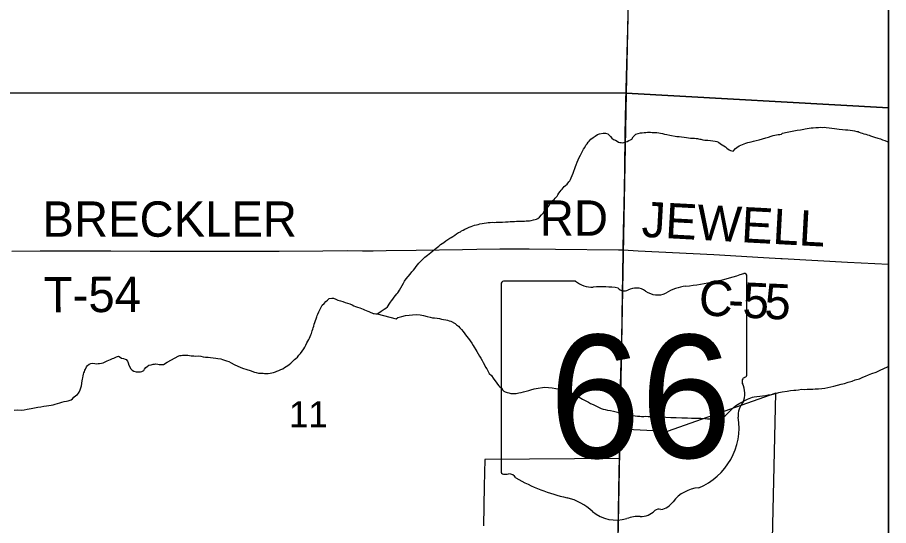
# Model space of a CAD drawing. Extents: x 2.4 to 73.1, y 4.5 to 25.6.
# Drawn here: x 35.596 to 36.297, y 23.737 to 24.146 of the extents above; entities that cross this region are included whole.
import ezdxf

# ---------------------------------------------------------------- set-up
doc = ezdxf.new("R2010")
doc.units = 0
for name, color, linetype in [('GM_X_Corporation', 7, 'Continuous'), ('GM_X_County_Road', 7, 'Continuous'), ('GM_X_County_Road_Text', 7, 'Continuous'), ('GM_X_Minor_River', 7, 'Continuous'), ('GM_X_Section', 7, 'Continuous'), ('GM_X_Section_Text', 7, 'Continuous'), ('GM_X_State_Location', 7, 'Continuous'), ('GM_X_State_Route', 7, 'Continuous'), ('GM_X_State_Shield', 7, 'Continuous'), ('GM_X_Township_Road', 7, 'Continuous'), ('GM_X_Township_Road_Text', 7, 'Continuous'), ('GM_X_US_Shield', 7, 'Continuous'), ('SH_Cut_Line', 7, 'Continuous'), ('SH_Data', 7, 'Continuous')]:
    doc.layers.add(name, color=color, linetype=linetype)

msp = doc.modelspace()

# ---------------------------------------------------------------- linework, layer by layer
at = {"layer": 'GM_X_Corporation'}
msp.add_lwpolyline([(36.20342, 23.70255), (36.2066, 23.84371), (36.11923, 23.81286), (36.08103, 23.81474), (36.08061, 23.791), (35.97236, 23.7903), (35.972, 23.76887), (35.97145, 23.73678)], dxfattribs=at)
at = {"layer": 'GM_X_County_Road'}
msp.add_line((36.19673, 23.95278), (36.21073, 23.95201), dxfattribs=at)
for points in [[(36.08382, 23.95889), (36.09592, 23.95808), (36.15673, 23.95499), (36.19673, 23.95278)], [(36.21073, 23.95201), (36.21173, 23.95196), (36.26437, 23.94895), (36.29738, 23.94725)]]:
    msp.add_lwpolyline(points, dxfattribs=at)
at = {"layer": 'GM_X_Minor_River'}
for points in [[(36.13294, 24.04936), (36.13464, 24.04912), (36.13635, 24.04888), (36.13805, 24.04864), (36.13976, 24.04859), (36.14109, 24.04855), (36.1426, 24.04851), (36.14355, 24.04829), (36.14449, 24.04807), (36.14543, 24.04786), (36.14638, 24.04783), (36.14789, 24.04741), (36.14959, 24.04717), (36.15187, 24.0471), (36.15414, 24.04685), (36.15584, 24.04661), (36.15773, 24.04636), (36.15905, 24.04595), (36.16037, 24.04553), (36.16204, 24.04415), (36.16334, 24.04316), (36.16484, 24.04255), (36.16614, 24.04156), (36.16725, 24.04058), (36.16911, 24.03919), (36.17024, 24.03878), (36.17118, 24.03856), (36.17231, 24.03815), (36.17408, 24.04038), (36.17524, 24.04111), (36.17719, 24.04257), (36.17988, 24.04364), (36.18237, 24.04451), (36.18409, 24.04504), (36.18543, 24.04538), (36.18677, 24.04572), (36.18869, 24.04623), (36.19079, 24.04674), (36.19328, 24.04724), (36.19596, 24.04811), (36.19864, 24.04899), (36.20075, 24.0495), (36.20286, 24.0502), (36.20458, 24.05072), (36.20592, 24.05106), (36.20725, 24.05121), (36.20859, 24.05155), (36.20993, 24.0517), (36.21107, 24.05186), (36.21204, 24.05259), (36.21568, 24.05344), (36.21969, 24.05428), (36.2237, 24.05511), (36.22656, 24.05541), (36.22904, 24.05591), (36.23038, 24.05625), (36.23496, 24.05688), (36.23667, 24.05702), (36.23876, 24.05715), (36.24086, 24.05728), (36.24276, 24.05741), (36.24447, 24.05736), (36.24599, 24.05751), (36.24713, 24.05729), (36.24959, 24.05703), (36.25167, 24.05678), (36.25374, 24.05634), (36.25583, 24.05609), (36.25772, 24.05584), (36.26037, 24.05558), (36.26264, 24.05532), (36.26454, 24.05527), (36.26643, 24.05502), (36.26832, 24.05478), (36.27002, 24.05454), (36.27172, 24.05411), (36.27285, 24.05389), (36.27379, 24.05348), (36.27492, 24.05307), (36.27624, 24.05265), (36.27755, 24.05223), (36.27906, 24.05181), (36.28038, 24.05139), (36.2817, 24.05097), (36.28282, 24.05056), (36.28432, 24.04995), (36.28602, 24.04933), (36.28885, 24.04867), (36.29092, 24.04805), (36.29242, 24.04743), (36.2943, 24.04681), (36.29617, 24.04599), (36.29738, 24.04563)], [(36.00563, 23.98212), (36.00697, 23.98227), (36.00848, 23.98223), (36.00963, 23.98239), (36.01173, 23.9829), (36.01288, 23.98324), (36.01403, 23.98359), (36.01519, 23.98413), (36.01635, 23.98504), (36.01793, 23.9869), (36.0193, 23.98838), (36.0199, 23.98931), (36.02069, 23.99043), (36.02167, 23.99135), (36.02384, 23.99433), (36.02483, 23.99563), (36.02582, 23.99694), (36.02719, 23.99842), (36.02817, 23.99934), (36.02895, 24.00027), (36.03053, 24.00212), (36.03131, 24.00305), (36.03211, 24.00436), (36.0331, 24.00566), (36.03389, 24.00678), (36.03468, 24.00771), (36.03546, 24.00863), (36.03626, 24.00975), (36.03742, 24.01048), (36.0386, 24.01177), (36.03997, 24.01345), (36.04076, 24.01437), (36.04136, 24.0155), (36.04197, 24.01681), (36.04278, 24.0185), (36.0434, 24.02038), (36.04402, 24.02207), (36.04484, 24.02414), (36.04546, 24.02583), (36.04608, 24.02734), (36.0467, 24.02922), (36.04751, 24.0311), (36.04833, 24.03297), (36.04934, 24.03503), (36.05034, 24.03672), (36.05114, 24.03821), (36.05195, 24.0399), (36.05294, 24.0412), (36.05375, 24.04289), (36.05492, 24.04419), (36.05572, 24.04531), (36.0565, 24.04623), (36.05788, 24.0479), (36.05963, 24.04918), (36.06118, 24.05028), (36.06312, 24.05156), (36.06465, 24.05208), (36.0677, 24.05256), (36.06866, 24.05273), (36.06961, 24.0527), (36.0713, 24.05208), (36.07278, 24.0509), (36.0737, 24.04992), (36.07461, 24.04856), (36.0761, 24.04757), (36.07761, 24.04696), (36.07891, 24.04616), (36.08003, 24.04556), (36.08097, 24.04515), (36.08211, 24.04512), (36.08324, 24.04489), (36.08439, 24.04505), (36.08554, 24.04559), (36.08688, 24.04593), (36.08823, 24.04665), (36.08958, 24.04718), (36.09074, 24.04791), (36.09193, 24.04978), (36.09291, 24.05089), (36.09389, 24.05181), (36.09581, 24.05252), (36.09772, 24.05284), (36.09905, 24.05299), (36.10058, 24.05314), (36.1021, 24.05329), (36.10343, 24.05344), (36.10457, 24.0534), (36.10571, 24.05337), (36.10723, 24.05333), (36.10875, 24.05328), (36.11083, 24.05322), (36.11235, 24.05299), (36.11386, 24.05276), (36.11537, 24.05233), (36.11706, 24.0519), (36.11895, 24.05147), (36.12122, 24.05102), (36.12708, 24.0501), (36.12878, 24.04986), (36.13067, 24.04961), (36.13294, 24.04936)], [(35.86371, 23.91531), (35.86558, 23.9145), (35.86708, 23.91389), (35.8684, 23.91328), (35.8699, 23.91285), (35.87178, 23.91223), (35.8731, 23.91162), (35.87441, 23.9112), (35.87572, 23.9106), (35.87685, 23.91018), (35.87816, 23.90958), (35.8791, 23.90917), (35.8806, 23.90836), (35.88154, 23.90815), (35.88248, 23.90774), (35.88342, 23.90752), (35.88475, 23.90729), (35.88588, 23.90726), (35.88705, 23.90818), (35.88899, 23.90964), (35.89131, 23.9111), (35.89285, 23.91181), (35.89422, 23.91291), (35.89462, 23.91385), (35.89542, 23.91516), (35.89641, 23.91665), (35.8974, 23.91776), (35.89839, 23.91926), (35.89957, 23.92074), (35.90056, 23.92204), (35.90155, 23.92335), (35.90233, 23.92427), (35.90293, 23.92521), (35.90372, 23.92632), (35.90593, 23.93025), (35.90693, 23.93193), (35.90792, 23.93362), (35.90912, 23.93548), (35.91069, 23.93734), (35.91227, 23.93938), (35.91366, 23.94124), (35.91502, 23.94254), (35.91601, 23.94384), (35.9172, 23.94551), (35.91838, 23.94681), (35.91936, 23.94811), (35.92093, 23.94978), (35.9225, 23.95144), (35.92425, 23.95291), (35.92639, 23.95456), (35.92775, 23.95566), (35.92911, 23.95676), (35.93067, 23.95805), (35.93203, 23.95915), (35.9332, 23.96007), (35.93436, 23.96098), (35.93553, 23.9619), (35.9367, 23.96301), (35.93806, 23.96392), (35.93941, 23.96483), (35.94097, 23.96612), (35.94271, 23.96721), (35.94426, 23.96811), (35.94542, 23.96884), (35.94658, 23.96956), (35.94832, 23.97066), (35.94968, 23.97176), (35.95123, 23.97266), (35.95277, 23.97338), (35.95374, 23.97411), (35.9549, 23.97465), (35.95644, 23.97536), (35.95817, 23.97626), (35.95971, 23.97698), (35.96144, 23.9775), (35.96278, 23.97803), (35.96413, 23.97856), (35.96566, 23.9789), (35.967, 23.97924), (35.96853, 23.97977), (35.97387, 23.98056), (35.9752, 23.98072), (35.97673, 23.98086), (35.97825, 23.98101), (35.98015, 23.98095), (35.98167, 23.9811), (35.98319, 23.98106), (35.98471, 23.9812), (35.98661, 23.98115), (35.98908, 23.98127), (35.99118, 23.9814), (35.99289, 23.98154), (35.9946, 23.98168), (35.99631, 23.98163), (35.99783, 23.98178), (35.99936, 23.98192), (36.00069, 23.98188), (36.00164, 23.98186), (36.00334, 23.98181), (36.0043, 23.98197), (36.00563, 23.98212)], [(35.71677, 23.86847), (35.72613, 23.87366), (35.72708, 23.87382), (35.72803, 23.87399), (35.72899, 23.87415), (35.73032, 23.87411), (35.73165, 23.87407), (35.73335, 23.87402), (35.73487, 23.87379), (35.73619, 23.87356), (35.73828, 23.8735), (35.73998, 23.87345), (35.74189, 23.87359), (35.74378, 23.87334), (35.74566, 23.87291), (35.74775, 23.87266), (35.74983, 23.8726), (35.75173, 23.87235), (35.75381, 23.8721), (35.75589, 23.87185), (35.75759, 23.87142), (35.75986, 23.87117), (35.76137, 23.87075), (35.76287, 23.87013), (35.76456, 23.86951), (35.76644, 23.86908), (35.76831, 23.86807), (35.77074, 23.86668), (35.77374, 23.86526), (35.7775, 23.86382), (35.78088, 23.86258), (35.7837, 23.86174), (35.78708, 23.8605), (35.7884, 23.86009), (35.79029, 23.85965), (35.79143, 23.85962), (35.79295, 23.85957), (35.79408, 23.85954), (35.79503, 23.85952), (35.79617, 23.85948), (35.79807, 23.85943), (35.7996, 23.85976), (35.80112, 23.85991), (35.80246, 23.86025), (35.804, 23.86078), (35.80515, 23.86131), (35.80669, 23.86184), (35.80823, 23.86256), (35.80977, 23.86327), (35.81112, 23.86418), (35.81248, 23.86509), (35.81383, 23.86582), (35.81499, 23.86654), (35.81635, 23.86764), (35.81831, 23.86968), (35.81929, 23.8706), (35.82045, 23.87152), (35.82163, 23.87262), (35.82281, 23.87411), (35.82418, 23.87559), (35.82537, 23.87727), (35.82676, 23.87932), (35.82756, 23.88062), (35.82837, 23.88231), (35.82918, 23.884), (35.82998, 23.8855), (35.83077, 23.88661), (35.83138, 23.88793), (35.83179, 23.88905), (35.8324, 23.89037), (35.83282, 23.89168), (35.83345, 23.89376), (35.83406, 23.89507), (35.83428, 23.8962), (35.8347, 23.89752), (35.83512, 23.89903), (35.83554, 23.90035), (35.83719, 23.90486), (35.83761, 23.90599), (35.83802, 23.90712), (35.83883, 23.909), (35.83964, 23.91068), (35.84045, 23.91218), (35.84165, 23.91424), (35.84302, 23.91572), (35.84439, 23.9172), (35.84576, 23.91849), (35.84712, 23.91959), (35.84941, 23.9199), (35.85055, 23.91987), (35.85242, 23.91906), (35.85411, 23.91844), (35.85618, 23.91781), (35.85826, 23.91718), (35.86014, 23.91656), (35.86202, 23.91593), (35.86371, 23.91531)], [(35.88588, 23.90726), (35.90115, 23.9034), (35.90252, 23.9045), (35.90558, 23.90537), (35.90864, 23.90604), (35.9115, 23.90634), (35.91435, 23.90663), (35.91739, 23.90674), (35.92042, 23.90646), (35.92307, 23.906), (35.9259, 23.90535), (35.92835, 23.90471), (35.93024, 23.90428), (35.93194, 23.90404), (35.93421, 23.90378), (35.93591, 23.90354), (35.93761, 23.90311), (35.93931, 23.90288), (35.94101, 23.90245), (35.94252, 23.90221), (35.94384, 23.90179), (35.94516, 23.90138), (35.94852, 23.89957), (35.94963, 23.89859), (35.95112, 23.8974), (35.95241, 23.89623), (35.9537, 23.89467), (35.95498, 23.89311), (35.95626, 23.89137), (35.95772, 23.88942), (35.95919, 23.88767), (35.96065, 23.88573), (35.96192, 23.88379), (35.96301, 23.88205), (35.96392, 23.8805), (35.96519, 23.87856), (35.96609, 23.87702), (35.96699, 23.87528), (35.96808, 23.87335), (35.96935, 23.8716), (35.97025, 23.86987), (35.97116, 23.86832), (35.97205, 23.8664), (35.97294, 23.86447), (35.97404, 23.86311), (35.97495, 23.86156), (35.97603, 23.85944), (35.97768, 23.85768), (35.97914, 23.85555), (35.98061, 23.8538), (35.98152, 23.85244), (35.98261, 23.85089), (35.98371, 23.84953), (35.98463, 23.84855), (35.98574, 23.84757), (35.98666, 23.8464), (35.98776, 23.84523), (35.98889, 23.84463), (35.99039, 23.84401), (35.99171, 23.84379), (35.99341, 23.84336), (35.9953, 23.8433), (35.99759, 23.84343), (35.99969, 23.84375), (36.00159, 23.84407), (36.00351, 23.84459), (36.00561, 23.8451), (36.00772, 23.84561), (36.00945, 23.84632), (36.01213, 23.847), (36.01384, 23.84733), (36.02052, 23.84828), (36.02356, 23.84819), (36.02659, 23.84791), (36.02961, 23.84745), (36.03245, 23.84717), (36.0349, 23.84653), (36.03697, 23.8459), (36.03979, 23.84468), (36.04185, 23.84386), (36.04372, 23.84267), (36.04559, 23.84186), (36.04709, 23.84124), (36.0484, 23.84044), (36.04971, 23.83965), (36.05101, 23.83885), (36.05269, 23.83785), (36.05438, 23.83704), (36.05588, 23.83643), (36.05755, 23.83524), (36.05962, 23.83442), (36.06111, 23.83362), (36.0628, 23.83281), (36.06448, 23.832), (36.06599, 23.83139), (36.06768, 23.83077), (36.06918, 23.83034), (36.07126, 23.8299), (36.07353, 23.82965), (36.07599, 23.8292), (36.07919, 23.82835)], [(35.60173, 23.83017), (35.60421, 23.83068), (35.60745, 23.83116), (35.60994, 23.83186), (35.61261, 23.83236), (35.61509, 23.83268), (35.61757, 23.833), (35.61966, 23.83332), (35.62157, 23.83365), (35.62348, 23.83399), (35.62501, 23.83433), (35.62673, 23.83466), (35.62845, 23.83519), (35.63037, 23.8359), (35.63209, 23.83642), (35.634, 23.83695), (35.63572, 23.83728), (35.63705, 23.83744), (35.63801, 23.8376), (35.63954, 23.83832), (35.64051, 23.83906), (35.64169, 23.84036), (35.64324, 23.84165), (35.64459, 23.84256), (35.64537, 23.84349), (35.64597, 23.84443), (35.64677, 23.8463), (35.64738, 23.84781), (35.64781, 23.8495), (35.64848, 23.85347), (35.6487, 23.8548), (35.64892, 23.85593), (35.64915, 23.85744), (35.64956, 23.85876), (35.64978, 23.8599), (35.65018, 23.86083), (35.65059, 23.86196), (35.65099, 23.8629), (35.6518, 23.86478), (35.65258, 23.86571), (35.65414, 23.867), (35.65548, 23.86753), (35.65662, 23.86769), (35.65852, 23.86746), (35.65984, 23.86723), (35.66117, 23.86739), (35.66231, 23.86736), (35.66403, 23.8677), (35.66537, 23.86804), (35.66633, 23.8684), (35.66729, 23.86894), (35.66845, 23.86967), (35.66979, 23.87021), (35.67114, 23.87074), (35.67267, 23.87146), (35.67382, 23.87181), (35.67497, 23.87235), (35.67613, 23.87289), (35.67766, 23.87324), (35.67896, 23.87244), (35.68009, 23.87184), (35.6816, 23.87143), (35.68292, 23.87101), (35.68386, 23.87061), (35.68496, 23.86925), (35.68531, 23.86791), (35.68583, 23.86619), (35.68747, 23.86311), (35.68858, 23.86195), (35.69008, 23.86115), (35.69178, 23.86073), (35.6931, 23.86069), (35.69424, 23.86066), (35.6952, 23.86083), (35.69634, 23.86099), (35.69788, 23.8619), (35.69848, 23.86302), (35.69965, 23.86432), (35.70081, 23.86505), (35.70216, 23.86597), (35.70389, 23.8665), (35.7056, 23.86683), (35.70656, 23.867), (35.70751, 23.86716), (35.70922, 23.86693), (35.71035, 23.86671), (35.7113, 23.86669), (35.71395, 23.86652)], [(35.71395, 23.86652), (35.71677, 23.86847)], [(36.07919, 23.82835), (36.08391, 23.82726), (36.08748, 23.82621), (36.09069, 23.82554), (36.09335, 23.82528), (36.09543, 23.82503), (36.09713, 23.82498), (36.09865, 23.82494), (36.10036, 23.82489), (36.10188, 23.82503), (36.10378, 23.82479), (36.10567, 23.82473), (36.10795, 23.82467), (36.11118, 23.82457), (36.11421, 23.82449), (36.118, 23.82419), (36.12218, 23.82407), (36.12635, 23.82395), (36.1311, 23.82381), (36.13546, 23.82369), (36.13888, 23.82359), (36.14628, 23.82338), (36.1495, 23.82309), (36.15177, 23.82303), (36.15405, 23.82296), (36.15594, 23.82272), (36.15784, 23.82266), (36.15993, 23.82279), (36.16126, 23.82275), (36.1628, 23.82347), (36.16415, 23.82419), (36.16551, 23.8251), (36.16668, 23.82621), (36.16785, 23.82732), (36.16923, 23.8288), (36.17079, 23.83027), (36.17255, 23.83193), (36.17507, 23.83395), (36.17778, 23.83558), (36.18029, 23.83684), (36.18222, 23.83793), (36.18376, 23.83864), (36.1851, 23.83917), (36.18664, 23.83989), (36.18799, 23.84042), (36.18932, 23.84057), (36.19123, 23.8409), (36.19371, 23.8412), (36.19599, 23.84133), (36.19828, 23.84164), (36.20057, 23.84215), (36.20344, 23.84264), (36.2065, 23.84331), (36.20917, 23.84399), (36.21166, 23.84468), (36.21567, 23.84513), (36.21853, 23.84562), (36.22101, 23.84593), (36.22272, 23.84607), (36.22501, 23.84639), (36.2273, 23.8467), (36.22957, 23.84663), (36.23186, 23.84676), (36.23433, 23.84688), (36.23641, 23.84682), (36.23832, 23.84695), (36.24098, 23.84707), (36.24365, 23.84737), (36.24613, 23.84768), (36.25339, 23.84918), (36.25626, 23.85005), (36.25913, 23.85073), (36.26181, 23.85141), (36.26488, 23.85246), (36.26794, 23.85332), (36.27044, 23.8542), (36.27408, 23.85524), (36.27658, 23.85649), (36.27889, 23.85738), (36.28119, 23.85826), (36.28388, 23.85932), (36.28734, 23.86056), (36.29061, 23.86198), (36.29369, 23.86341), (36.29657, 23.86466), (36.29738, 23.86503)], [(35.59375, 23.82999), (35.5966, 23.83011), (35.59926, 23.83004), (35.60173, 23.83017)]]:
    msp.add_lwpolyline(points, dxfattribs=at)
at = {"layer": 'GM_X_Section'}
for points in [[(35.59489, 24.57543), (36.09659, 24.5645), (36.08619, 24.08472), (35.58661, 24.08517)], [(35.58661, 24.08517), (36.08619, 24.08472), (36.07683, 23.58085), (35.57563, 23.58341)]]:
    msp.add_lwpolyline(points, close=True, dxfattribs=at)
at = {"layer": 'GM_X_State_Route'}
for points in [[(36.08116, 23.81496), (36.08138, 23.82763), (36.08175, 23.8506), (36.08222, 23.86875), (36.08258, 23.88629), (36.08291, 23.90461), (36.0833, 23.92377), (36.08351, 23.93787), (36.08382, 23.95889), (36.08383, 23.95931), (36.08411, 23.97484), (36.0843, 23.98385), (36.08477, 24.00755), (36.08509, 24.02394), (36.08549, 24.05191), (36.08597, 24.0777), (36.08651, 24.0982), (36.08756, 24.13638), (36.08792, 24.14947)], [(36.08073, 23.79072), (36.081, 23.80607), (36.08115, 23.81447), (36.08116, 23.81496)], [(36.07938, 23.71125), (36.07965, 23.72697), (36.07976, 23.73192), (36.08012, 23.75128), (36.08029, 23.76244), (36.08039, 23.76875), (36.0805, 23.77645), (36.08057, 23.78114), (36.08073, 23.79072)]]:
    msp.add_lwpolyline(points, dxfattribs=at)
at = {"layer": 'GM_X_State_Shield'}
for p, q in [((36.18334, 23.85886), (36.18334, 23.93737)), ((35.98559, 23.93107), (35.98559, 23.78098)), ((36.04544, 23.93365), (35.98753, 23.93365)), ((36.18332, 23.85888), (36.18334, 23.85886))]:
    msp.add_line(p, q, dxfattribs=at)
for centre, radius, start, end in [((36.11289, 24.13828), 0.20971, 275.84447, 288.90645), ((36.18114, 23.9377), 0.0022, 351.86209, 97.738), ((35.98785, 23.93139), 0.00229, 98.1301, 188.1301), ((36.05924, 23.95108), 0.02222, 231.61951, 271.11188), ((36.0666, 23.84939), 0.07977, 80.48669, 94.98827), ((36.13964, 23.88781), 0.04219, 97.34618, 120.76885), ((36.08471, 23.93217), 0.00641, 219.79206, 297.10237), ((36.09412, 23.91482), 0.01333, 54.46668, 119.14113), ((36.11133, 23.93861), 0.01603, 233.85621, 294.82819), ((36.18099, 23.85855), 0.00236, 289.60381, 7.73413), ((36.18283, 23.85309), 0.00341, 107.94398, 210.33697), ((36.16115, 23.84317), 0.02045, 340.03296, 23.64957), ((36.19122, 23.826), 0.01488, 136.8065, 186.92959), ((36.12464, 23.81601), 0.05245, 292.30889, 8.98584), ((35.98787, 23.78065), 0.00231, 171.95839, 258.30661), ((35.98822, 23.79601), 0.01764, 267.33899, 280.60386), ((35.99183, 23.77232), 0.00636, 29.74838, 93.27175), ((36.07213, 23.90717), 0.15144, 240.41292, 257.1985), ((36.14676, 23.73884), 0.02873, 94.40312, 142.57675), ((36.02698, 23.71355), 0.04738, 47.18416, 75.83597), ((36.11036, 23.76643), 0.01695, 282.87319, 323.27711), ((36.07822, 23.77158), 0.03007, 230.70037, 286.29184), ((36.09779, 23.76034), 0.01602, 268.77702, 315.54927), ((36.11228, 23.7458), 0.00451, 65.75173, 132.64842), ((36.0956, 23.71968), 0.02471, 85.69512, 111.20995)]:
    msp.add_arc(centre, radius, start, end, dxfattribs=at)
at = {"layer": 'GM_X_Township_Road'}
msp.add_lwpolyline([(35.5918, 23.95787), (35.61467, 23.95797), (35.63259, 23.95803), (35.6556, 23.95802), (35.67145, 23.95798), (35.70316, 23.95778), (35.73207, 23.95771), (35.7504, 23.95768), (35.76657, 23.95766), (35.78429, 23.95772), (35.80698, 23.95773), (35.84211, 23.95818), (35.86195, 23.95819), (35.87408, 23.95812), (35.88247, 23.95816), (35.89303, 23.95822), (35.91717, 23.95852), (35.95456, 23.95915), (35.96606, 23.95933), (35.98439, 23.95954), (36.00802, 23.95955), (36.02928, 23.9595), (36.07992, 23.95894), (36.08382, 23.95889)], dxfattribs=at)
at = {"layer": 'GM_X_US_Shield'}
for points in [[(36.29738, 24.07317), (36.29738, 24.56016), (36.09659, 24.5645), (36.08619, 24.08472)], [(36.29738, 23.57095), (36.29738, 24.07317), (36.08619, 24.08472), (36.07683, 23.58085)]]:
    msp.add_lwpolyline(points, close=True, dxfattribs=at)
at = {"layer": 'SH_Cut_Line'}
msp.add_lwpolyline([(36.29738, 20.02567), (36.29738, 24.78522), (29.49738, 24.78522)], dxfattribs=at)
at = {"layer": 'SH_Data'}
msp.add_lwpolyline([(29.49738, 24.78522), (36.29738, 24.78522), (36.29738, 17.98522), (29.49738, 17.98522)], close=True, dxfattribs=at)

# ---------------------------------------------------------------- texts
at = {"layer": 'GM_X_County_Road_Text'}
for s, height, rotation, p in [('JEWELL', 0.028409, 356.92097, (36.09821, 23.96936)), ('C', 0.02841, 356.12141, (36.14393, 23.90659)), ('5', 0.02841, 357.25256, (36.17947, 23.90439)), ('5', 0.02841, 357.28186, (36.19696, 23.90356)), ('-', 0.02841, 357.12444, (36.16775, 23.90498))]:
    msp.add_text(s, height=height, rotation=rotation, dxfattribs=at).set_placement(p)
at = {"layer": 'GM_X_Section_Text'}
msp.add_text('11', height=0.020928, rotation=0.00001, dxfattribs=at).set_placement((35.81486, 23.81615))
at = {"layer": 'GM_X_State_Location'}
for s in ['s', 'r']:
    msp.add_text(s, height=0.0000947, dxfattribs=at).set_placement((36.08224, 23.84607))
msp.add_text('66', height=0.0000947, rotation=0.00001, dxfattribs=at).set_placement((36.0584, 23.83918))
at = {"layer": 'GM_X_State_Shield'}
msp.add_text('66', height=0.098877, dxfattribs=at).set_placement((36.02423, 23.79156))
at = {"layer": 'GM_X_Township_Road_Text'}
for s, rotation, p in [('BRECKLER', 0.00001, (35.61646, 23.96938)), ('RD', 0.00001, (36.01673, 23.97021)), ('T-54', 0.35956, (35.61761, 23.90848))]:
    msp.add_text(s, height=0.028409, rotation=rotation, dxfattribs=at).set_placement(p)

doc.saveas('drawing.dxf')
